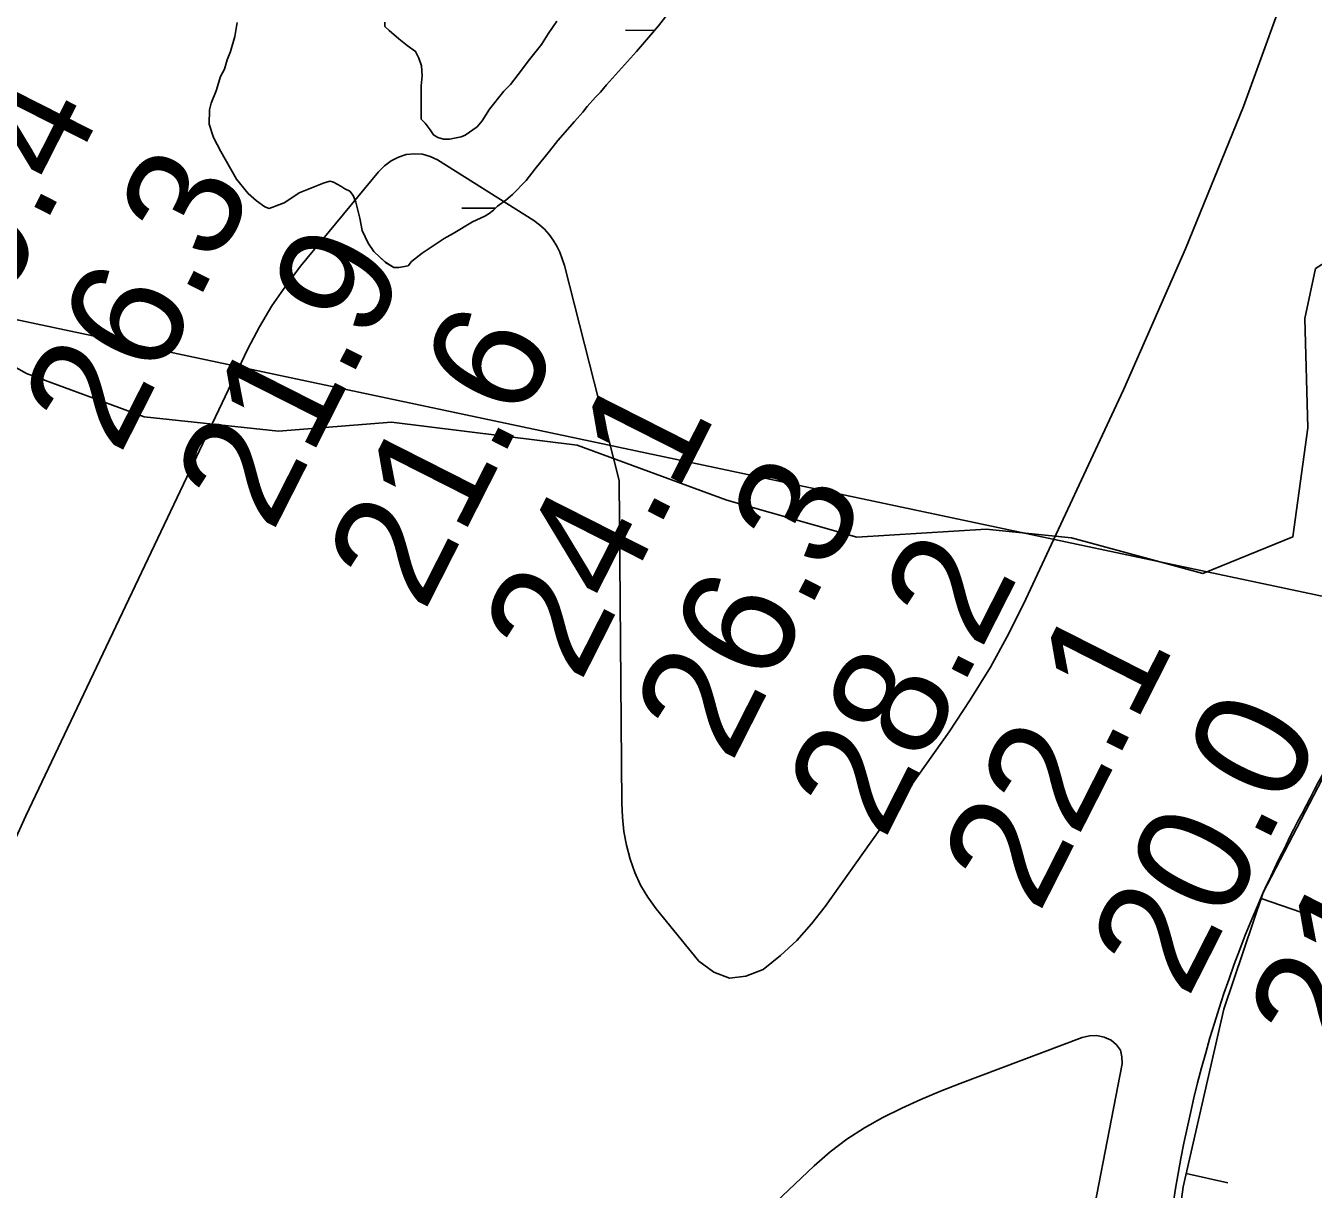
# Model space of a CAD drawing. Extents: x 3271442 to 3309282, y 752266 to 777610.
# Drawn here: x 3286138 to 3286890, y 766109 to 766789 of the extents above; entities that cross this region are included whole.
import ezdxf

# ---------------------------------------------------------------- set-up
doc = ezdxf.new("R2010")
doc.units = 0
for name, color, linetype in [('V-BORW-LINE', 7, 'Continuous'), ('V-RIVR-RANG', 7, 'Continuous'), ('V-ROAD-CNTR', 7, 'Continuous'), ('V-SITE-VEGE', 7, 'Continuous'), ('V-TOPO-MINR', 7, 'Continuous'), ('V-UTIL-LINE', 7, 'Continuous'), ('V-WETL-SWMP', 7, 'Continuous')]:
    doc.layers.add(name, color=color, linetype=linetype)

msp = doc.modelspace()

# ---------------------------------------------------------------- linework, layer by layer
at = {"layer": 'V-BORW-LINE'}
for p, q in [((3286859.36, 766278.96), (3286883.03, 766270.92)), ((3286815.5, 766118.46), (3286839.88, 766112.89))]:
    msp.add_line(p, q, dxfattribs=at)
msp.add_lwpolyline([(3286917.17, 766391.49), (3286860.56, 766282.5), (3286837.43, 766214.4), (3286813.71, 766110.59), (3286799.57, 766005.84)], dxfattribs=at)
msp.add_spline([(3288895.64, 770368.3), (3288948.33, 770351.59), (3288945.91, 770274.98), (3288924.03, 770188.27), (3288802.06, 769884.95), (3288721.25, 769763.01), (3288606.32, 769551.48), (3288546.84, 769390.64), (3288519.46, 769311.81), (3288413.57, 769096.12), (3288335.41, 768977.4), (3288158.12, 768604.92), (3288099.78, 768456.47), (3288026.03, 768297.52), (3287981.55, 768216.08), (3287877.72, 767982.69), (3287716.3, 767675.69), (3287537.8, 767414.32), (3287422.23, 767213.61), (3287384.93, 767134.64), (3287323.56, 766984.23), (3287210.15, 766750.6), (3287152.61, 766578.17), (3287021.44, 766252.46), (3286920.16, 766027.82), (3286882.61, 765970.77), (3286824.9, 765909.72), (3286802.86, 765958.52), (3286799.57, 766005.84), (3286860.56, 766282.5), (3286933.41, 766428.61), (3286988.83, 766593.11), (3287018.13, 766670.05), (3287095.05, 766821.62), (3287179.4, 766950.51), (3287250.65, 767111.33), (3287335.8, 767252.71), (3287403.67, 767429.91), (3287490.66, 767568.47), (3287565.15, 767720.18), (3287607.61, 767799.93), (3287741.72, 767983.44), (3287809.99, 768125.57), (3287888.23, 768245.22), (3287960.01, 768401.33), (3288128.07, 768810.51), (3288156.86, 768885.7), (3288329.28, 769264.92), (3288408.26, 769413.8), (3288665.26, 769952.61), (3288824.06, 770225.24), (3288895.64, 770368.3)], degree=3, dxfattribs=at)
at = {"layer": 'V-ROAD-CNTR'}
msp.add_lwpolyline([(3286087.76, 766614.08), (3286138, 766585.74), (3286206.82, 766560.52), (3286285.28, 766552.06), (3286351.22, 766557.32), (3286459.77, 766543.88), (3286547.09, 766511.74), (3286623.04, 766490.14), (3286698.7, 766494.85), (3286748.52, 766489.8), (3286825.26, 766468.93), (3286877.89, 766490.42), (3286886.56, 766554), (3286884.72, 766617.99), (3286891.13, 766647.09), (3286949.63, 766684.16), (3286981.24, 766736.49), (3287044.58, 766835.03), (3287085.11, 766904.89), (3287102.35, 766967.87), (3287150.81, 767032.38), (3287191.61, 767101.21), (3287209.04, 767131.65), (3287235.5, 767167.62)], dxfattribs=at)
at = {"layer": 'V-SITE-VEGE'}
for points in [[(3286514.06, 766797.67), (3286507.2, 766788.93), (3286494.47, 766773.88), (3286489.09, 766768.05), (3286476.85, 766754.46), (3286473.43, 766750.09), (3286470.49, 766747.18), (3286465.6, 766741.84), (3286463.15, 766738.44), (3286458.26, 766733.1), (3286448.47, 766721.94), (3286443.57, 766715.62), (3286435.25, 766705.43), (3286429.86, 766698.63), (3286422.03, 766690.38), (3286418.12, 766686.98), (3286413.23, 766683.6), (3286410.79, 766681.17), (3286408.35, 766679.23), (3286405.9, 766677.78), (3286398.58, 766674.4), (3286387.35, 766667.62), (3286381.98, 766664.72), (3286369.28, 766656.01), (3286362.92, 766651.16), (3286360.96, 766648.73), (3286355.6, 766647.78), (3286352.68, 766647.79), (3286347.82, 766650.74), (3286344.42, 766653.67), (3286341.02, 766657.1), (3286337.64, 766661.98), (3286334.25, 766669.3), (3286332.82, 766676.62), (3286330.42, 766685.88), (3286328.98, 766689.79), (3286327.04, 766692.23), (3286324.12, 766693.7), (3286321.69, 766695.17), (3286317.32, 766697.63), (3286315.37, 766698.12), (3286311.96, 766697.16), (3286308.05, 766695.72), (3286301.22, 766692.82), (3286297.32, 766691.37), (3286292.44, 766687.99), (3286288.53, 766685.57), (3286279.75, 766682.19), (3286277.31, 766683.17), (3286272.46, 766686.61), (3286267.6, 766691.01), (3286260.81, 766699.32), (3286251.62, 766715.43), (3286247.27, 766723.73)], [(3286247.27, 766723.73), (3286244.87, 766731.54), (3286244.9, 766739.82), (3286245.89, 766743.71), (3286248.85, 766751.01), (3286251.31, 766759.28), (3286253.77, 766763.65), (3286255.25, 766769.01), (3286257.22, 766773.87), (3286259.69, 766782.63), (3286261.19, 766790.91)], [(3286347.42, 766791.04), (3286347.41, 766788.6), (3286349.83, 766786.16), (3286355.66, 766781.26), (3286360.52, 766777.35), (3286365.37, 766773.92), (3286367.31, 766770.01), (3286368.75, 766765.62), (3286369.21, 766759.77), (3286368.7, 766753.93), (3286368.62, 766734.44), (3286371.05, 766732), (3286373.96, 766728.09), (3286375.89, 766725.16), (3286378.32, 766723.69), (3286381.73, 766722.7), (3286385.14, 766722.68), (3286391.96, 766724.12), (3286394.4, 766725.08), (3286401.24, 766729.93), (3286404.18, 766733.32), (3286408.59, 766740.13), (3286416.92, 766750.81), (3286420.83, 766754.69), (3286427.2, 766762.95), (3286431.12, 766768.29), (3286438.95, 766778), (3286442.88, 766784.32), (3286447.78, 766791.6)]]:
    msp.add_lwpolyline(points, dxfattribs=at)
at = {"layer": 'V-TOPO-MINR'}
for points in [[(3286879.59, 766826.11), (3286849.01, 766741.69), (3286815.04, 766658.57), (3286778.8, 766576.32), (3286721.85, 766453.85), (3286711.86, 766433.8), (3286701.16, 766414.15), (3286689.41, 766395.12), (3286676.96, 766376.49), (3286604.68, 766274.44), (3286596.66, 766264.21), (3286588.05, 766254.57), (3286578.55, 766245.81), (3286568.45, 766237.64), (3286558.37, 766233.58), (3286548.67, 766232.54), (3286539.55, 766236), (3286530.81, 766242.46), (3286505.86, 766273.07), (3286501.03, 766279.79), (3286496.78, 766286.8), (3286493.4, 766294.28), (3286490.61, 766302.06), (3286488.6, 766310.13), (3286487.05, 766318.26), (3286486.19, 766326.5), (3286485.77, 766334.8), (3286484.2, 766523.32), (3286452.27, 766648.87), (3286451.07, 766652.78), (3286449.64, 766656.58), (3286447.84, 766660.23), (3286445.81, 766663.78), (3286443.4, 766667.05), (3286440.74, 766670.07), (3286437.71, 766672.71), (3286434.42, 766675.1), (3286378.14, 766710.56), (3286373.8, 766712.61), (3286369.34, 766713.93), (3286364.69, 766714.15), (3286359.92, 766713.65), (3286355.31, 766712.09), (3286351.03, 766710), (3286347.24, 766707.11), (3286343.79, 766703.69), (3286298.2, 766648.5), (3286289.48, 766637.1), (3286281.34, 766625.32), (3286274.1, 766612.97), (3286267.46, 766600.24), (3286137.64, 766327.34), (3286099.23, 766243.11)], [(3286754.48, 766060.85), (3286778.04, 766182.37), (3286778.01, 766186.57), (3286777.09, 766190.36), (3286774.84, 766193.55), (3286771.69, 766196.33), (3286767.57, 766198.02), (3286763.38, 766198.95), (3286759.1, 766198.74), (3286754.75, 766197.76), (3286683.44, 766170.99), (3286671.96, 766166.46), (3286660.58, 766161.68), (3286649.37, 766156.52), (3286638.26, 766151.12), (3286627.55, 766145.08), (3286617.25, 766138.47), (3286607.57, 766130.99), (3286598.28, 766122.93), (3286557.12, 766083.91)]]:
    msp.add_lwpolyline(points, dxfattribs=at)
at = {"layer": 'V-UTIL-LINE'}
msp.add_lwpolyline([(3276068.03, 762951.92), (3276378.25, 762949.91), (3278272.79, 763521.63), (3279552.16, 763863.49), (3279814.18, 764129.18), (3280573.51, 764542.46), (3285383.43, 766775.76), (3286916.76, 766450.95)], dxfattribs=at)
at = {"layer": 'V-WETL-SWMP'}
for p, q in [((3286488.04, 766786.32), (3286504.83, 766786.18)), ((3286392.34, 766682.46), (3286411.91, 766682.3))]:
    msp.add_line(p, q, dxfattribs=at)
for points in [[(3286514.06, 766797.67), (3286507.2, 766788.93), (3286494.47, 766773.88), (3286489.09, 766768.05), (3286476.85, 766754.46), (3286473.43, 766750.09), (3286470.49, 766747.18), (3286465.6, 766741.84), (3286463.15, 766738.44), (3286458.26, 766733.1), (3286448.47, 766721.94), (3286443.57, 766715.62), (3286435.25, 766705.43), (3286429.86, 766698.63), (3286422.03, 766690.38), (3286418.12, 766686.99), (3286413.23, 766683.59), (3286410.79, 766681.17), (3286408.35, 766679.23), (3286405.9, 766677.78), (3286398.58, 766674.4), (3286387.35, 766667.62), (3286381.98, 766664.72), (3286369.28, 766656.01), (3286362.92, 766651.16), (3286360.96, 766648.73), (3286355.6, 766647.78), (3286352.68, 766647.79), (3286347.82, 766650.73), (3286344.42, 766653.67), (3286341.02, 766657.1), (3286337.64, 766661.98), (3286334.25, 766669.3), (3286332.82, 766676.62), (3286330.43, 766685.88), (3286328.98, 766689.79), (3286327.04, 766692.23), (3286324.12, 766693.7), (3286321.69, 766695.17), (3286317.32, 766697.63), (3286315.37, 766698.12), (3286311.96, 766697.16), (3286308.06, 766695.72), (3286301.22, 766692.82), (3286297.32, 766691.38), (3286292.44, 766687.99), (3286288.53, 766685.57), (3286279.75, 766682.19), (3286277.31, 766683.18), (3286272.46, 766686.61), (3286267.6, 766691.01), (3286260.81, 766699.32), (3286251.62, 766715.43), (3286247.27, 766723.73)], [(3286247.27, 766723.73), (3286244.87, 766731.54), (3286244.9, 766739.82), (3286245.89, 766743.71), (3286248.85, 766751.01), (3286251.32, 766759.28), (3286253.77, 766763.65), (3286255.25, 766769.01), (3286257.22, 766773.87), (3286259.69, 766782.63), (3286261.19, 766790.91)], [(3286347.42, 766791.04), (3286347.41, 766788.6), (3286349.83, 766786.16), (3286355.66, 766781.26), (3286360.52, 766777.35), (3286365.37, 766773.92), (3286367.31, 766770.01), (3286368.75, 766765.62), (3286369.21, 766759.77), (3286368.7, 766753.93), (3286368.62, 766734.44), (3286371.05, 766732), (3286373.96, 766728.09), (3286375.89, 766725.16), (3286378.32, 766723.69), (3286381.73, 766722.7), (3286385.14, 766722.68), (3286391.96, 766724.12), (3286394.4, 766725.08), (3286401.24, 766729.93), (3286404.18, 766733.32), (3286408.59, 766740.13), (3286416.92, 766750.81), (3286420.83, 766754.69), (3286427.2, 766762.95), (3286431.12, 766768.29), (3286438.95, 766778), (3286442.88, 766784.32), (3286447.78, 766791.61)]]:
    msp.add_lwpolyline(points, dxfattribs=at)

# ---------------------------------------------------------------- texts
at = {"layer": 'V-RIVR-RANG'}
for s, p in [('29.4', (3286103.18, 766582.27)), ('26.3', (3286192.49, 766537.27)), ('21.9', (3286281.68, 766492.05)), ('21.6', (3286370.27, 766445.64)), ('24.1', (3286461.49, 766404.42)), ('26.3', (3286549.72, 766357.31)), ('28.2', (3286639.03, 766312.31)), ('22.1', (3286729.41, 766269.44)), ('20.0', (3286816.33, 766219.74)), ('21.1', (3286908.02, 766179.46))]:
    msp.add_text(s, height=67, rotation=63.11833, dxfattribs=at).set_placement(p)

doc.saveas('drawing.dxf')
